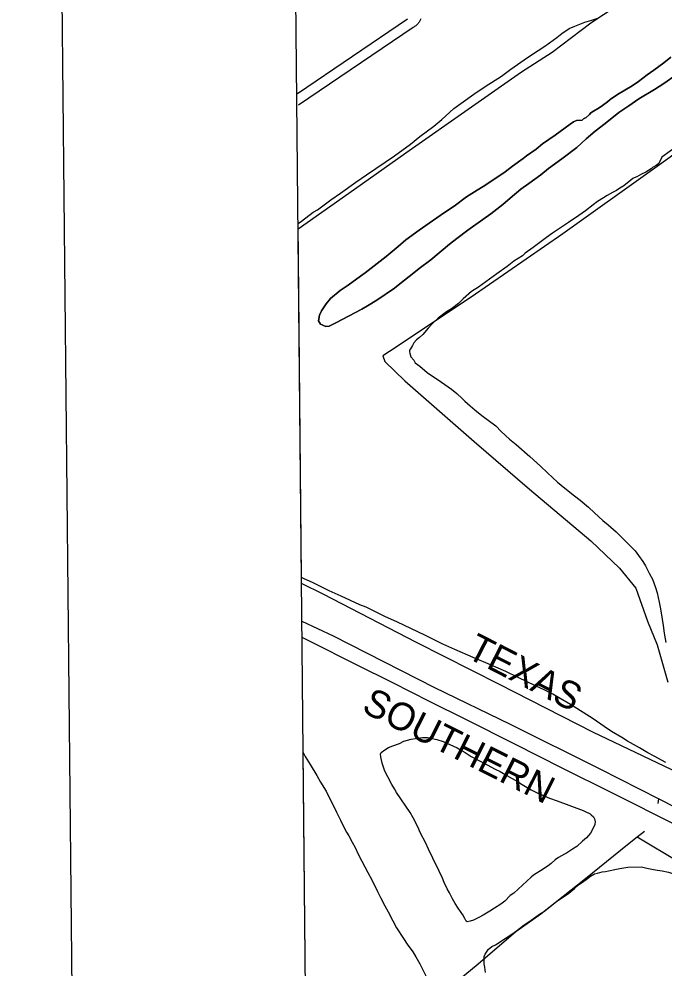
# Model space of a CAD drawing. Extents: x 3625074 to 3663148, y 511451 to 537151.
# Drawn here: x 3628414 to 3630356, y 519895 to 522753 of the extents above; entities that cross this region are included whole.
import ezdxf

# ---------------------------------------------------------------- set-up
doc = ezdxf.new("R2010")
doc.units = 0
for name, color, linetype in [('V-ANNO-SYMB', 7, 'Continuous'), ('V-GRID-FRAM', 7, 'Continuous'), ('V-RAIL-IDEN', 7, 'Continuous'), ('V-RAIL-TRAK', 7, 'Continuous'), ('V-ROAD-CNTR', 7, 'Continuous'), ('V-SITE-VEGE', 7, 'Continuous'), ('V-TOPO-SHOR', 7, 'Continuous')]:
    doc.layers.add(name, color=color, linetype=linetype)

msp = doc.modelspace()

# ---------------------------------------------------------------- linework, layer by layer
at = {"layer": 'V-ANNO-SYMB'}
msp.add_lwpolyline([(3628644.1, 512686.6), (3661725.6, 513018.6), (3661495.6, 535934), (3628414.1, 535602), (3628644.1, 512686.6)], dxfattribs=at)
at = {"layer": 'V-GRID-FRAM'}
msp.add_lwpolyline([(3629129.4, 535042.1), (3660791.6, 535359.9), (3660982, 517178), (3629304, 516860), (3629129.4, 535042.1)], dxfattribs=at)
at = {"layer": 'V-RAIL-TRAK'}
msp.add_lwpolyline([(3631442.8, 519799.1), (3630973.3, 520034.5), (3630848.2, 520097.6), (3630723.1, 520160.5), (3630597.8, 520223.1), (3630194.8, 520425.8), (3630049.6, 520498.2), (3629904.6, 520570.9), (3629759.6, 520643.8), (3629648.8, 520699.3), (3629538, 520755.1), (3629427.3, 520811), (3629291.5, 520878.9), (3629265.3, 520892.1)], dxfattribs=at)
at = {"layer": 'V-ROAD-CNTR'}
for points in [[(3629582.3, 522752), (3629251.5, 522527.7)], [(3629622.4, 522753.4), (3629621.6, 522751.2), (3629620.6, 522749), (3629619.5, 522746.9), (3629618.4, 522744.9), (3629617.1, 522742.9), (3629615.7, 522741), (3629614.3, 522739.1), (3629612.7, 522737.3), (3629611.1, 522735.6), (3629609.4, 522734), (3629607.6, 522732.5), (3629605.7, 522731), (3629603.7, 522729.7), (3629601.7, 522728.4), (3629599.7, 522727.2), (3629597.7, 522726.3), (3629596.9, 522725.9)], [(3629599.1, 522727.1), (3629254.3, 522493.3)]]:
    msp.add_lwpolyline(points, dxfattribs=at)
at = {"layer": 'V-SITE-VEGE'}
for p, q in [((3630085.2, 522731.4), (3630115.3, 522743.5)), ((3630115.3, 522743.5), (3630136.7, 522749.2)), ((3630136.7, 522749.2), (3630158, 522755.9)), ((3630046.3, 522709.3), (3630068.4, 522724)), ((3630068.4, 522724), (3630085.2, 522731.4)), ((3630009.4, 522681), (3630031.4, 522696.6)), ((3630031.4, 522696.6), (3630046.3, 522709.3)), ((3629958.2, 522647.2), (3629991.7, 522669.1)), ((3629991.7, 522669.1), (3630009.4, 522681)), ((3629893, 522601.4), (3629932.6, 522629.8)), ((3629932.6, 522629.8), (3629958.2, 522647.2)), ((3630373.6, 522637.6), (3630352.5, 522620.3)), ((3629864.8, 522580.4), (3629893, 522601.4)), ((3630322.6, 522598.4), (3630303.2, 522584.7)), ((3630352.5, 522620.3), (3630322.6, 522598.4)), ((3629815.4, 522549.3), (3629864.8, 522580.4)), ((3630303.2, 522584.7), (3630276.8, 522564.6)), ((3630352.7, 522558.8), (3630389.7, 522584.4)), ((3629781.8, 522526.4), (3629815.4, 522549.3)), ((3630258.2, 522551.8), (3630214.1, 522525.2)), ((3630276.8, 522564.6), (3630258.2, 522551.8)), ((3630277.7, 522512), (3630325.3, 522540.4)), ((3630325.3, 522540.4), (3630352.7, 522558.8)), ((3629749.2, 522503.5), (3629781.8, 522526.4)), ((3630192, 522510.5), (3630183.2, 522503.2)), ((3630214.1, 522525.2), (3630192, 522510.5)), ((3630247.7, 522490.9), (3630277.7, 522512)), ((3629685.9, 522450.7), (3629721.9, 522483.4)), ((3629721.9, 522483.4), (3629749.2, 522503.5)), ((3630158.6, 522485.8), (3630141.8, 522475.7)), ((3630168.3, 522492.3), (3630158.6, 522485.8)), ((3630183.2, 522503.2), (3630168.3, 522492.3)), ((3630217.7, 522471.7), (3630247.7, 522490.9)), ((3630119.8, 522456.6), (3630111.9, 522452)), ((3630129.5, 522465.7), (3630119.8, 522456.6)), ((3630133, 522470.2), (3630129.5, 522465.7)), ((3630141.8, 522475.7), (3630133, 522470.2)), ((3630176.3, 522438), (3630217.7, 522471.7)), ((3629619, 522398.7), (3629661.3, 522430.6)), ((3629661.3, 522430.6), (3629685.9, 522450.7)), ((3630071.1, 522436.2), (3630026.2, 522403.3)), ((3630081.7, 522443.5), (3630071.1, 522436.2)), ((3630090.5, 522447.2), (3630081.7, 522443.5)), ((3630107.5, 522448.4), (3630090.5, 522447.2)), ((3630111.9, 522452), (3630107.5, 522448.4)), ((3630146.4, 522415.2), (3630176.3, 522438)), ((3630503.8, 522449.8), (3630346.7, 522337.4)), ((3629591.7, 522375.9), (3629619, 522398.7)), ((3630026.2, 522403.3), (3629988.2, 522376.8)), ((3630119.1, 522392.4), (3630146.4, 522415.2)), ((3629543.3, 522341.2), (3629591.7, 522375.9)), ((3629988.2, 522376.8), (3629968.9, 522361.3)), ((3630091, 522366), (3630119.1, 522392.4)), ((3629458.6, 522283.5), (3629543.3, 522341.2)), ((3629939.8, 522341.1), (3629930.1, 522332.9)), ((3629968.9, 522361.3), (3629939.8, 522341.1)), ((3630046.1, 522332.3), (3630091, 522366)), ((3629897.5, 522310.1), (3629875.5, 522292.8)), ((3629930.1, 522332.9), (3629897.5, 522310.1)), ((3630006.5, 522303), (3630046.1, 522332.3)), ((3630330.3, 522312.3), (3630318.8, 522305.9)), ((3630333.8, 522315.1), (3630330.3, 522312.3)), ((3630338.2, 522317.8), (3630333.8, 522315.1)), ((3630346.7, 522337.4), (3630338.2, 522317.8)), ((3629426.9, 522261.6), (3629458.6, 522283.5)), ((3629875.5, 522292.8), (3629817.3, 522253.4)), ((3629946.6, 522257.4), (3629982.7, 522283.9)), ((3629982.7, 522283.9), (3630006.5, 522303)), ((3630286.2, 522285.7), (3630272, 522277.4)), ((3630298.5, 522292.2), (3630286.2, 522285.7)), ((3630315.3, 522302.3), (3630298.5, 522292.2)), ((3630318.8, 522305.9), (3630315.3, 522302.3)), ((3629381, 522228.7), (3629426.9, 522261.6)), ((3629817.3, 522253.4), (3629783.8, 522232.3)), ((3629922.8, 522240.9), (3629946.6, 522257.4)), ((3630253.5, 522267.3), (3630232.3, 522250.9)), ((3630259.6, 522272.8), (3630253.5, 522267.3)), ((3630264.1, 522274.6), (3630259.6, 522272.8)), ((3630272, 522277.4), (3630264.1, 522274.6)), ((3629351.9, 522208.6), (3629381, 522228.7)), ((3629783.8, 522232.3), (3629759.9, 522217.6)), ((3629891.1, 522213.6), (3629922.8, 522240.9)), ((3630198.8, 522230.7), (3630182.9, 522221.5)), ((3630210.3, 522237.1), (3630198.8, 522230.7)), ((3630220.9, 522243.5), (3630210.3, 522237.1)), ((3630232.3, 522250.9), (3630220.9, 522243.5)), ((3629311.4, 522178.4), (3629351.9, 522208.6)), ((3629759.9, 522217.6), (3629722.9, 522189.3)), ((3629869.1, 522194.5), (3629891.1, 522213.6)), ((3630153.7, 522204), (3630140.6, 522193.1)), ((3630171.4, 522215), (3630153.7, 522204)), ((3630182.9, 522221.5), (3630171.4, 522215)), ((3629263.8, 522144.6), (3629299, 522171.1)), ((3629299, 522171.1), (3629311.4, 522178.4)), ((3629693.8, 522170.1), (3629647.1, 522138.1)), ((3629722.9, 522189.3), (3629693.8, 522170.1)), ((3629833.1, 522166.2), (3629869.1, 522194.5)), ((3630117.7, 522175.8), (3630097.4, 522161.1)), ((3630140.6, 522193.1), (3630117.7, 522175.8)), ((3629253.3, 522137.3), (3629263.8, 522144.6)), ((3629763.4, 522116.9), (3629809.2, 522149.8)), ((3629809.2, 522149.8), (3629833.1, 522166.2)), ((3630066.5, 522140.1), (3630045.3, 522126.4)), ((3630097.4, 522161.1), (3630066.5, 522140.1)), ((3629263.5, 521072.1), (3629253.3, 522137.3)), ((3629617.1, 522117), (3629577.5, 522087.8)), ((3629647.1, 522138.1), (3629617.1, 522117)), ((3629730.8, 522092.2), (3629763.4, 522116.9)), ((3630045.3, 522126.4), (3630018, 522108)), ((3629577.5, 522087.8), (3629553.7, 522067.8)), ((3629708.8, 522074.9), (3629730.8, 522092.2)), ((3630000.4, 522095.2), (3629975.7, 522077)), ((3630018, 522108), (3630000.4, 522095.2)), ((3629553.7, 522067.8), (3629518.5, 522038.6)), ((3629652.5, 522028.4), (3629708.8, 522074.9)), ((3629959.9, 522065.1), (3629936.1, 522047.8)), ((3629975.7, 522077), (3629959.9, 522065.1)), ((3629518.5, 522038.6), (3629455.1, 521989.4)), ((3629617.3, 522002), (3629652.5, 522028.4)), ((3629928.2, 522040.5), (3629901.7, 522024)), ((3629936.1, 522047.8), (3629928.2, 522040.5)), ((3629596.2, 521984.7), (3629617.3, 522002)), ((3629882.3, 522008.5), (3629850.6, 521985.6)), ((3629901.7, 522024), (3629882.3, 522008.5)), ((3629441, 521979.3), (3629404, 521951.9)), ((3629455.1, 521989.4), (3629441, 521979.3)), ((3629564.5, 521960), (3629596.2, 521984.7)), ((3629828.6, 521970.1), (3629796, 521946.3)), ((3629850.6, 521985.6), (3629828.6, 521970.1)), ((3629404, 521951.9), (3629380.2, 521935.5)), ((3629490.5, 521907), (3629543.4, 521942.7)), ((3629543.4, 521942.7), (3629564.5, 521960)), ((3629796, 521946.3), (3629774.8, 521932.6)), ((3629350.3, 521911.7), (3629337.2, 521895.5)), ((3629380.2, 521935.5), (3629350.3, 521911.7)), ((3629749.3, 521910.7), (3629735.2, 521897.1)), ((3629774.8, 521932.6), (3629749.3, 521910.7)), ((3629337.2, 521895.5), (3629323.3, 521874.7)), ((3629444.5, 521879.5), (3629462.2, 521889.6)), ((3629462.2, 521889.6), (3629490.5, 521907)), ((3629735.2, 521897.1), (3629714.1, 521880.7)), ((3629317.3, 521862.1), (3629314.9, 521844.2)), ((3629323.3, 521874.7), (3629317.3, 521862.1)), ((3629366.7, 521838.9), (3629444.5, 521879.5)), ((3629699.1, 521871.5), (3629674.5, 521852.4)), ((3629714.1, 521880.7), (3629699.1, 521871.5)), ((3629314.9, 521844.2), (3629320.4, 521834.5)), ((3629320.4, 521834.5), (3629336.6, 521827.7)), ((3629336.6, 521827.7), (3629346.4, 521828.7)), ((3629346.4, 521828.7), (3629366.7, 521838.9)), ((3629657.8, 521836.9), (3629644.6, 521822.4)), ((3629674.5, 521852.4), (3629657.8, 521836.9)), ((3629628, 521803.4), (3629618.4, 521794.3)), ((3629644.6, 521822.4), (3629628, 521803.4)), ((3629597.4, 521769.9), (3629591.3, 521759.9)), ((3629600.8, 521778), (3629597.4, 521769.9)), ((3629609.5, 521787.9), (3629600.8, 521778)), ((3629618.4, 521794.3), (3629609.5, 521787.9)), ((3629588.7, 521756.3), (3629587.9, 521751)), ((3629587.9, 521751), (3629588.8, 521747.4)), ((3629591.3, 521759.9), (3629588.7, 521756.3)), ((3629588.8, 521747.4), (3629592.6, 521735.9)), ((3629592.6, 521735.9), (3629600.8, 521726.2)), ((3629600.8, 521726.2), (3629605.4, 521718.3)), ((3629605.4, 521718.3), (3629618.9, 521708.7)), ((3629618.9, 521708.7), (3629641.6, 521689.4)), ((3629641.6, 521689.4), (3629684.9, 521659.8)), ((3629684.9, 521659.8), (3629714.7, 521638.9)), ((3629714.7, 521638.9), (3629730.1, 521625.8)), ((3629730.1, 521625.8), (3629746.4, 521610.9)), ((3629746.4, 521610.9), (3629754.6, 521603.1)), ((3629754.6, 521603.1), (3629770.9, 521589.1)), ((3629770.9, 521589.1), (3629784.4, 521576.8)), ((3629784.4, 521576.8), (3629806.2, 521559.3)), ((3629806.2, 521559.3), (3629847.7, 521528.8)), ((3629847.7, 521528.8), (3629864.1, 521512.1)), ((3629864.1, 521512.1), (3629889.4, 521488.5)), ((3629889.4, 521488.5), (3629909.3, 521472.8)), ((3629909.3, 521472.8), (3629950.1, 521436.9)), ((3629950.1, 521436.9), (3629981.8, 521407.1)), ((3629981.8, 521407.1), (3630002.7, 521387)), ((3630002.7, 521387), (3630033.5, 521358.9)), ((3630033.5, 521358.9), (3630055.2, 521341.5)), ((3630055.2, 521341.5), (3630084.2, 521317.9)), ((3630084.2, 521317.9), (3630101.3, 521304.8)), ((3630101.3, 521304.8), (3630126.7, 521283.8)), ((3630126.7, 521283.8), (3630144.8, 521267.2)), ((3630144.8, 521267.2), (3630169.3, 521243.5)), ((3630169.3, 521243.5), (3630185.6, 521231.3)), ((3630185.6, 521231.3), (3630210, 521210.3)), ((3630210, 521210.3), (3630222.7, 521197.1)), ((3630222.7, 521197.1), (3630241.8, 521177.8)), ((3630241.8, 521177.8), (3630248.1, 521171.7)), ((3630248.1, 521171.7), (3630266.3, 521152.4)), ((3630266.3, 521152.4), (3630277.3, 521138.3)), ((3630277.3, 521138.3), (3630290.1, 521120.7)), ((3630290.1, 521120.7), (3630297.4, 521107.4)), ((3630297.4, 521107.4), (3630310.3, 521083.5)), ((3630310.3, 521083.5), (3630318.6, 521067.6)), ((3629269.7, 521069.7), (3629263.5, 521072.1)), ((3629298.5, 521056.8), (3629269.7, 521069.7)), ((3629347.1, 521032.7), (3629298.5, 521056.8)), ((3630318.6, 521067.6), (3630328, 521041.9)), ((3629383.1, 521016.3), (3629347.1, 521032.7)), ((3630328, 521041.9), (3630332.7, 521025.9)), ((3630332.7, 521025.9), (3630339.4, 520998.4)), ((3629438.8, 520990.5), (3629383.1, 521016.3)), ((3630339.4, 520998.4), (3630342.5, 520977.9)), ((3629457.7, 520982.8), (3629438.8, 520990.5)), ((3629516.1, 520954.4), (3629457.7, 520982.8)), ((3630342.5, 520977.9), (3630348.4, 520946.8)), ((3629550.3, 520938.9), (3629516.1, 520954.4)), ((3629636.7, 520897.6), (3629550.3, 520938.9)), ((3630348.4, 520946.8), (3630351.3, 520928.1)), ((3630351.3, 520928.1), (3630354.4, 520905)), ((3629688.9, 520871.7), (3629636.7, 520897.6)), ((3630354.4, 520905), (3630355.4, 520898.8)), ((3630355.4, 520898.8), (3630358.5, 520877.4)), ((3629724.8, 520856.3), (3629688.9, 520871.7)), ((3629779.6, 520831.3), (3629724.8, 520856.3)), ((3629817.4, 520815.9), (3629779.6, 520831.3)), ((3629877.6, 520789.3), (3629817.4, 520815.9)), ((3629914.5, 520771.2), (3629877.6, 520789.3)), ((3629966.7, 520746.2), (3629914.5, 520771.2)), ((3629995.4, 520733.3), (3629966.7, 520746.2)), ((3630019.7, 520721.2), (3629995.4, 520733.3)), ((3630041.4, 520708.2), (3630019.7, 520721.2)), ((3630072, 520690), (3630041.4, 520708.2)), ((3630091, 520677.9), (3630072, 520690)), ((3630140.5, 520647.5), (3630091, 520677.9)), ((3630173.1, 520624), (3630140.5, 520647.5)), ((3630195.6, 520609.2), (3630173.1, 520624)), ((3630226.3, 520591), (3630195.6, 520609.2)), ((3630243.4, 520580.5), (3630226.3, 520591)), ((3630280.3, 520559.8), (3630243.4, 520580.5)), ((3629278.1, 519556.5), (3629268.6, 520546.2)), ((3629268.6, 520546.2), (3629274.9, 520534.3)), ((3630304.7, 520545), (3630280.3, 520559.8)), ((3630323.6, 520534.6), (3630304.7, 520545)), ((3629274.9, 520534.3), (3629289.2, 520509.4)), ((3629289.2, 520509.4), (3629309.3, 520477)), ((3630358.7, 520515.6), (3630323.6, 520534.6)), ((3629309.3, 520477), (3629320.4, 520456.4)), ((3629320.4, 520456.4), (3629337.8, 520429.6)), ((3629337.8, 520429.6), (3629347, 520410.9)), ((3629347, 520410.9), (3629360.7, 520384)), ((3629360.7, 520384), (3629369.1, 520366.5)), ((3629369.1, 520366.5), (3629380.9, 520342.8)), ((3629380.9, 520342.8), (3629388.1, 520327.1)), ((3629388.1, 520327.1), (3629398.5, 520306.5)), ((3629398.5, 520306.5), (3629405.6, 520295.3)), ((3629405.6, 520295.3), (3629416, 520276.6)), ((3629416, 520276.6), (3629424.5, 520259.7)), ((3629424.5, 520259.7), (3629434.3, 520239.8)), ((3629434.3, 520239.8), (3629444.7, 520219.1)), ((3629444.7, 520219.1), (3629463, 520185.4)), ((3629463, 520185.4), (3629476, 520161.1)), ((3629476, 520161.1), (3629492.3, 520128)), ((3629492.3, 520128), (3629501.4, 520109.9)), ((3629501.4, 520109.9), (3629514.4, 520084.9)), ((3629514.4, 520084.9), (3629523.6, 520066.2)), ((3629523.6, 520066.2), (3629538.5, 520040)), ((3629538.5, 520040), (3629549.6, 520018.7)), ((3629549.6, 520018.7), (3629569.7, 519986.9)), ((3629569.7, 519986.9), (3629581.3, 519969.5)), ((3629581.3, 519969.5), (3629598.1, 519945.9)), ((3629598.1, 519945.9), (3629607.2, 519930.9)), ((3629607.2, 519930.9), (3629618.9, 519910.3)), ((3629618.9, 519910.3), (3629622.7, 519904.1)), ((3629622.7, 519904.1), (3629637.7, 519874.1))]:
    msp.add_line(p, q, dxfattribs=at)
for points in [[(3630389.7, 522584.4), (3630352.7, 522558.8), (3630325.3, 522540.4), (3630277.7, 522512), (3630247.7, 522490.9), (3630217.7, 522471.7), (3630176.3, 522438), (3630146.4, 522415.2), (3630119.1, 522392.4), (3630091, 522366), (3630046.1, 522332.3), (3630006.5, 522303), (3629982.7, 522283.9), (3629946.6, 522257.4), (3629922.8, 522240.9), (3629891.1, 522213.6), (3629869.1, 522194.5), (3629833.1, 522166.2), (3629809.2, 522149.8), (3629763.4, 522116.9), (3629730.8, 522092.2), (3629708.8, 522074.9), (3629652.5, 522028.4), (3629617.3, 522002), (3629596.2, 521984.7), (3629564.5, 521960), (3629543.4, 521942.7), (3629490.5, 521907), (3629462.2, 521889.6), (3629444.5, 521879.5), (3629366.7, 521838.9), (3629346.4, 521828.7), (3629336.6, 521827.7), (3629320.4, 521834.5), (3629314.9, 521844.2), (3629317.3, 521862.1), (3629323.3, 521874.7), (3629337.2, 521895.5), (3629350.3, 521911.7), (3629380.2, 521935.5), (3629404, 521951.9), (3629441, 521979.3), (3629455.1, 521989.4), (3629518.5, 522038.6), (3629553.7, 522067.8), (3629577.5, 522087.8), (3629617.1, 522117), (3629647.1, 522138.1), (3629693.8, 522170.1), (3629722.9, 522189.3), (3629759.9, 522217.6), (3629783.8, 522232.3), (3629817.3, 522253.4), (3629875.5, 522292.8), (3629897.5, 522310.1), (3629930.1, 522332.9), (3629939.8, 522341.1), (3629968.9, 522361.3), (3629988.2, 522376.8), (3630026.2, 522403.3), (3630071.1, 522436.2), (3630081.7, 522443.5), (3630090.5, 522447.2), (3630107.5, 522448.4), (3630111.9, 522452), (3630119.8, 522456.6), (3630129.5, 522465.7), (3630133, 522470.2), (3630141.8, 522475.7), (3630158.6, 522485.8), (3630168.3, 522492.3), (3630183.2, 522503.2), (3630192, 522510.5), (3630214.1, 522525.2), (3630258.2, 522551.8), (3630276.8, 522564.6), (3630303.2, 522584.7), (3630322.6, 522598.4), (3630352.5, 522620.3), (3630373.6, 522637.6)], [(3630177.3, 520187.6), (3630186.7, 520190.3), (3630205.5, 520194.4), (3630220.6, 520197.2), (3630244.4, 520201.3), (3630285.4, 520202), (3630301.8, 520198.5), (3630322, 520193.9), (3630334, 520192.2), (3630347.9, 520190.5), (3630366.9, 520186.4), (3630375.8, 520182.8), (3630386.6, 520178), (3630399.3, 520171.9), (3630418.9, 520164), (3630434.2, 520157.3), (3630457.6, 520146.4), (3630472.3, 520138.5), (3630492, 520125.6), (3630518.8, 520105.9), (3630530.9, 520096.6)], [(3629817.1, 519884.1), (3629814.3, 519899.8), (3629812.9, 519910.5), (3629812.5, 519932.5), (3629815.5, 519938.9), (3629821.7, 519948.4), (3629824.7, 519952.9), (3629835.3, 519961.9), (3629847.2, 519967.1), (3629875.8, 519986.5), (3629896.4, 519999.5), (3629910.1, 520009.2), (3629933.1, 520027.8), (3629953.6, 520041.4), (3629982.2, 520061.4), (3629991.6, 520066.6), (3630015.2, 520085.9), (3630030.1, 520097.5), (3630066.9, 520122.7), (3630084.3, 520136.9), (3630096.7, 520147.8), (3630108.5, 520155.5), (3630123.4, 520167.1), (3630132.1, 520173.6), (3630144.6, 520180.7), (3630154, 520183.4), (3630167.2, 520186.8), (3630177.3, 520187.6)]]:
    msp.add_lwpolyline(points, dxfattribs=at)
msp.add_lwpolyline([(3629901.8, 520122.4), (3629890.6, 520115.3), (3629874.5, 520098.6), (3629863.3, 520090.2), (3629844, 520077.9), (3629829.7, 520068.3), (3629809.7, 520056.6), (3629797.2, 520050.1), (3629780.4, 520041.6), (3629770.4, 520038.3), (3629761.6, 520036.9), (3629759, 520038.7), (3629755.1, 520046.8), (3629748.6, 520057.4), (3629735, 520077.3), (3629726, 520091.7), (3629717.5, 520106), (3629708.4, 520124.1), (3629701.9, 520136), (3629692.8, 520155.4), (3629687.5, 520167.9), (3629677.1, 520189.1), (3629658.8, 520227.8), (3629645.1, 520255.3), (3629636.5, 520275.3), (3629621.6, 520303.4), (3629613.7, 520322.2), (3629599.4, 520349.7), (3629590.3, 520365.3), (3629549.6, 520425.7), (3629543.1, 520436.3), (3629535.3, 520450), (3629522.9, 520473.1), (3629514.4, 520489.9), (3629505.8, 520513.7), (3629501.7, 520533.2), (3629501, 520541.4), (3629503.4, 520545.8), (3629514, 520554.2), (3629524.6, 520560.7), (3629537.7, 520565.9), (3629558.4, 520573.2), (3629571.5, 520579.7), (3629592.8, 520586.4), (3629606, 520588.5), (3629627.4, 520590.8), (3629642.5, 520591), (3629670.3, 520585.2), (3629689.3, 520578.6), (3629731.2, 520560.4), (3629746.5, 520550.6), (3629755.4, 520545.7), (3629773.8, 520534.1), (3629804.3, 520518.2), (3629821.5, 520509.1), (3629846.3, 520496.3), (3629860.9, 520488.9), (3629880.6, 520476.7), (3629912.5, 520458.3), (3629926.5, 520449.8), (3629953.8, 520433.8), (3629974.2, 520423.5), (3630009.1, 520409), (3630032.5, 520400.5), (3630110.5, 520371.6), (3630116.8, 520368.6), (3630131.4, 520361.3), (3630134.6, 520358.8), (3630141, 520352.6), (3630144.9, 520346.4), (3630147, 520337.6), (3630145.9, 520329.4), (3630138.6, 520314.2), (3630132.4, 520303.4), (3630120.1, 520289.3), (3630108.3, 520279), (3630090.9, 520263.6), (3630078.5, 520255.2), (3630060.4, 520243.5), (3630054.2, 520239.7), (3630036.1, 520229.9), (3630026.7, 520223.4), (3630013.7, 520212.5), (3630005, 520205.4), (3629981.9, 520189.9), (3629968.8, 520182.1), (3629960.7, 520177), (3629953.9, 520170.5)], close=True, dxfattribs=at)
at = {"layer": 'V-TOPO-SHOR'}
msp.add_line((3630335.5, 520392.8), (3630338.4, 520406.3), dxfattribs=at)
for points in [[(3629253.5, 522121.2), (3629423.2, 522240.9), (3629577.6, 522349.5), (3629774.7, 522488.7), (3629924.9, 522594.1), (3630017.6, 522652.7), (3630133.1, 522741.3), (3630171.7, 522766.2), (3630241.5, 522813.6), (3630280.1, 522844.2), (3630309.7, 522871.7)], [(3630568, 522478.6), (3630333.2, 522308.8), (3630049.1, 522106.8), (3629773.2, 521915.4), (3629527.8, 521752.3), (3629508.1, 521739.4), (3629513.6, 521722.2), (3629574.2, 521663.7), (3629782.9, 521481.5), (3629949.5, 521338), (3630133.1, 521182.9), (3630219.5, 521100.5), (3630268.7, 521040.5), (3630303.6, 520940.7), (3630333.1, 520870.3), (3630365.4, 520757.4)], [(3631599.7, 519874.8), (3631435.6, 519959.1), (3631231.4, 520063.7), (3631049.2, 520152.5), (3630871.2, 520243.7), (3630605.8, 520382.5), (3630377, 520493.9), (3630139.3, 520607), (3629859.1, 520750.9), (3629609.2, 520877.2), (3629329.1, 521022.7), (3629263.7, 521054.6)], [(3629264.8, 520941.2), (3629358.2, 520896.9), (3629662.9, 520741.3), (3629890.8, 520631.5), (3630160.4, 520496.8), (3630338.4, 520406.3), (3630387.4, 520381.3), (3630659.4, 520243.3), (3630915, 520111.1), (3631161.7, 519984), (3631368.3, 519875.2), (3631514.4, 519789)], [(3629444.2, 519623.2), (3629512.9, 519680.9), (3629612.6, 519765.1), (3629680.4, 519816.3), (3629794.8, 519910), (3629908.4, 520007), (3629983.5, 520060.6), (3630117.5, 520167.1), (3630244.1, 520269.7), (3630272.8, 520292.2), (3630294.8, 520309.5)], [(3630272.8, 520292.2), (3630399.7, 520215.7), (3630617.4, 520094.4), (3630736, 520031.7), (3630850.5, 519968.1), (3630916.6, 519933.4), (3631011.8, 519888.7), (3631135.3, 519829.2), (3631261.1, 519766.3), (3631362.9, 519724), (3631459.2, 519689.3)]]:
    msp.add_lwpolyline(points, dxfattribs=at)

# ---------------------------------------------------------------- texts
at = {"layer": 'V-RAIL-IDEN'}
for s, rotation, p in [('TEXAS', 332.8025, (3629755.2, 520833.5)), ('SOUTHERN', 333.1985, (3629440.8, 520670.4))]:
    msp.add_text(s, height=83, rotation=rotation, dxfattribs=at).set_placement(p)

doc.saveas('drawing.dxf')
